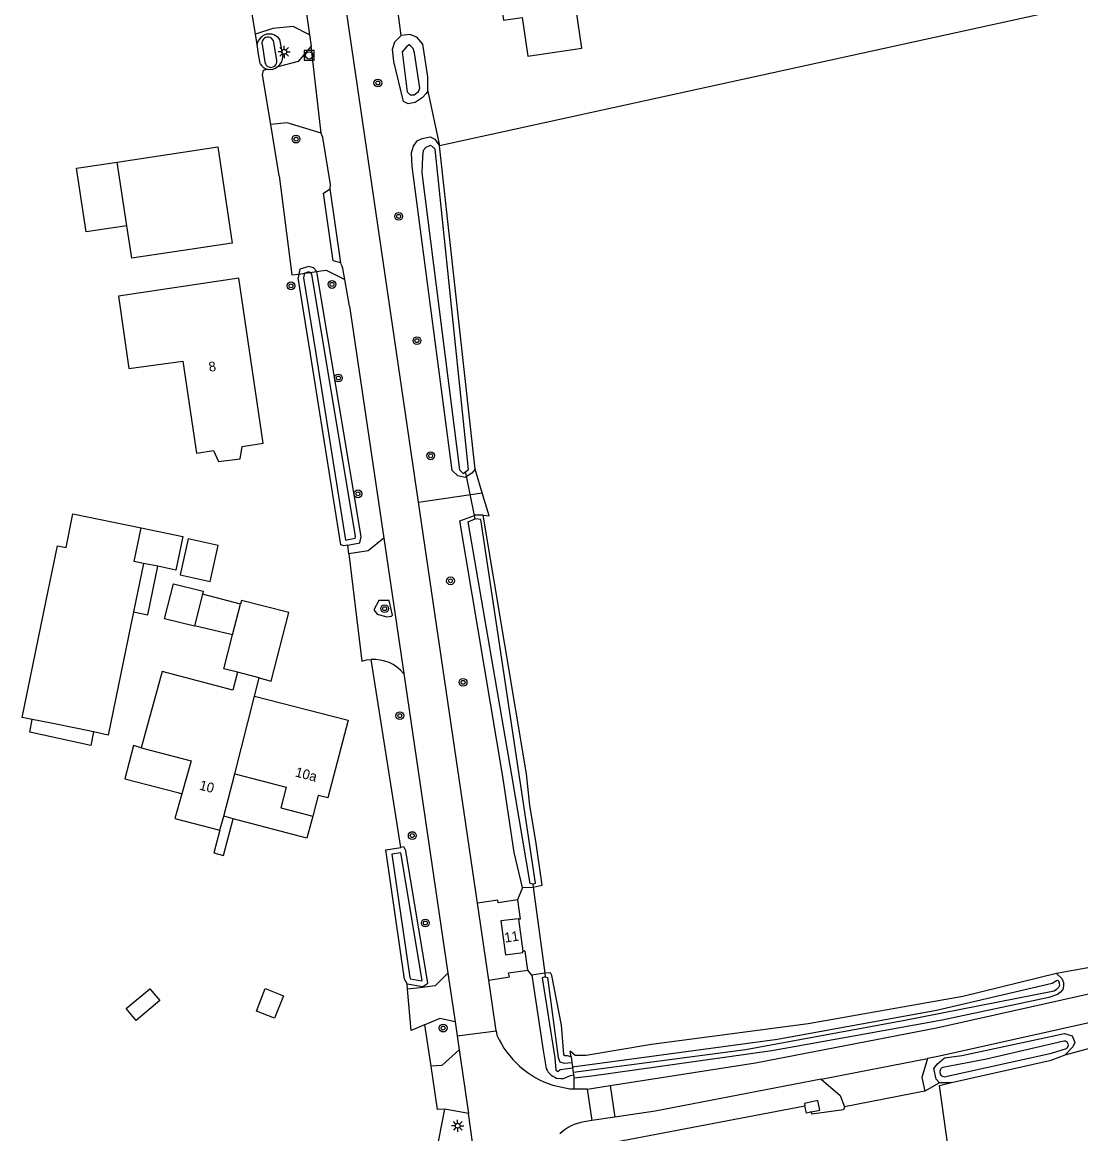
# Model space of a CAD drawing. Extents: x 140000 to 143000, y 403500 to 406000.
# Drawn here: x 141534.8 to 141643.3, y 404710.8 to 404824.7 of the extents above; entities that cross this region are included whole.
import ezdxf

# ---------------------------------------------------------------- set-up
doc = ezdxf.new("R2010")
doc.units = 0
for name, color, linetype in [('gg-afsc-erfafscheiding', 7, 'Continuous'), ('gg-afsc-hekwerk', 7, 'Continuous'), ('gg-anno-huisnummerreeks BGT', 7, 'Continuous'), ('gg-bbg-bassin', 7, 'Continuous'), ('gg-bbg-bijgebouw', 7, 'Continuous'), ('gg-bbg-gedigitaliseerde bijgebouw', 7, 'Continuous'), ('gg-bbg-hoofdgebouw', 7, 'Continuous'), ('gg-bbg-luifel en loopbrug', 7, 'Continuous'), ('gg-bbg-overig bouwwerk', 7, 'Continuous'), ('gg-bbg-tussenscheiding', 7, 'Continuous'), ('gg-knt-onverhard', 7, 'Continuous'), ('gg-knt-verharding', 7, 'Continuous'), ('gg-knt-verharding nz', 7, 'Continuous'), ('gg-kntw-bovenkant insteek waterloop', 7, 'Continuous'), ('gg-kntw-waterlijn', 7, 'Continuous'), ('gg-kwrk-duiker nz buis', 7, 'Continuous'), ('gt-grn-groengrens', 7, 'Continuous'), ('gt-grn-groengrens NZ', 7, 'Continuous'), ('gt-grn-vlakafsluiter', 7, 'Continuous'), ('gt-grn-weggrens', 7, 'Continuous'), ('gt-symb-boom', 7, 'Continuous'), ('gt-symb-lichtmast', 7, 'Continuous'), ('gt-symb-rioolschacht', 7, 'Continuous'), ('gx-grn-maaiveld', 7, 'Continuous')]:
    doc.layers.add(name, color=color, linetype=linetype)

# ---------------------------------------------------------------- blocks, each defined once
blk = doc.blocks.new('gt0-BOOM')
at = {"layer": 'gt-symb-boom'}
for radius in [0.4, 0.2]:
    blk.add_circle((0, 0), radius, dxfattribs=at)
blk = doc.blocks.new('gt0-RS')
at = {"layer": 'gt-symb-rioolschacht'}
blk.add_lwpolyline([(-0.5, -0.5), (0.5, -0.5), (0.5, 0.5), (-0.5, 0.5)], close=True, dxfattribs=at)
blk.add_circle((0, 0), 0.375, dxfattribs=at)
blk = doc.blocks.new('gt0-LMAST')
at = {"layer": 'gt-symb-lichtmast'}
for p, q in [((-0.18, 0.17), (-0.45, 0.44)), ((-0.01, 0.25), (-0.01, 0.62)), ((0.17, 0.17), (0.44, 0.44)), ((-0.26, 0), (-0.63, 0)), ((-0.18, -0.18), (-0.45, -0.45)), ((-0.01, -0.25), (-0.01, -0.63)), ((0.44, -0.45), (0.17, -0.18)), ((0.24, 0), (0.62, 0))]:
    blk.add_line(p, q, dxfattribs=at)
blk.add_circle((-0.01, 0), 0.25, dxfattribs=at)

msp = doc.modelspace()

# ---------------------------------------------------------------- linework, layer by layer
at = {"layer": 'gg-afsc-erfafscheiding'}
for p, q in [((141558.91, 404822.41), (141558.74, 404823.47)), ((141568.29, 404770.2), (141568.18, 404771.08)), ((141573.64, 404740.11), (141570.59, 404759.37)), ((141574.3, 404725.57), (141574.27, 404726.13)), ((141576.73, 404717.67), (141576.09, 404721.93))]:
    msp.add_line(p, q, dxfattribs=at)
for points in [[(141619.09, 404713.51), (141618.99, 404713.2), (141615.76, 404712.76), (141615.73, 404713)], [(141587.05, 404661.91), (141580.79, 404683.1), (141576.9, 404706.99), (141578.14, 404713.27)]]:
    msp.add_lwpolyline(points, dxfattribs=at)
at = {"layer": 'gg-afsc-hekwerk'}
for p, q in [((141560.29, 404814.19), (141559.46, 404819.29)), ((141561.15, 404808.93), (141560.29, 404814.19)), ((141563.19, 404798.88), (141563.82, 404798.98)), ((141563.82, 404798.98), (141564.31, 404799.05)), ((141564.31, 404799.05), (141565.01, 404799.15)), ((141565.01, 404799.15), (141565.44, 404799.21))]:
    msp.add_line(p, q, dxfattribs=at)
msp.add_lwpolyline([(141561.15, 404808.93), (141562.47, 404798.78), (141563.19, 404798.88)], dxfattribs=at)
at = {"layer": 'gg-bbg-bassin'}
msp.add_lwpolyline([(141615.73, 404713), (141615.22, 404712.88), (141615.05, 404713.62)], dxfattribs=at)
at = {"layer": 'gg-bbg-bijgebouw'}
for p, q in [((141545.55, 404803.83), (141544.57, 404810.35)), ((141547.26, 404769.22), (141546.23, 404764.24)), ((141556.39, 404761.9), (141557.21, 404765.03))]:
    msp.add_line(p, q, dxfattribs=at)
for points in [[(141544.57, 404810.35), (141554.87, 404811.9), (141556.35, 404802.05), (141546.05, 404800.5), (141545.55, 404803.83)], [(141538.44, 404771.03), (141539.32, 404770.85), (141540.02, 404774.29), (141547.01, 404772.85)], [(141535.86, 404753.23), (141534.83, 404753.44), (141537.29, 404765.42), (141538.44, 404771.03)], [(141559.12, 404757.48), (141560.33, 404757.16), (141562.15, 404764.17), (141557.31, 404765.43), (141557.21, 404765.03)], [(141546.23, 404764.24), (141543.64, 404751.63), (141542.12, 404751.94)], [(141556.9, 404758.06), (141555.49, 404758.42), (141556.39, 404761.9)], [(141542.12, 404751.94), (141540.48, 404752.28), (141537.79, 404752.83), (141535.86, 404753.23)], [(141560.68, 404722.59), (141558.82, 404723.32), (141559.73, 404725.65), (141561.6, 404724.91), (141560.68, 404722.59)]]:
    msp.add_lwpolyline(points, dxfattribs=at)
at = {"layer": 'gg-bbg-gedigitaliseerde bijgebouw'}
msp.add_line((141553.3, 404766.05), (141552.49, 404762.82), dxfattribs=at)
for points in [[(141547.26, 404769.22), (141546.3, 404769.42), (141547.01, 404772.85)], [(141551.82, 404771.73), (141551, 404768.05), (141554.08, 404767.36), (141554.91, 404771.04), (141551.82, 404771.73)], [(141552.49, 404762.82), (141552.48, 404762.77), (141549.42, 404763.54), (141550.33, 404767.12), (141553.38, 404766.36), (141553.3, 404766.05)]]:
    msp.add_lwpolyline(points, dxfattribs=at)
at = {"layer": 'gg-bbg-hoofdgebouw'}
for p, q in [((141558.64, 404755.61), (141559.12, 404757.48)), ((141555.48, 404743.3), (141556.62, 404747.66)), ((141555.09, 404741.87), (141555.48, 404743.3)), ((141585.69, 404732.75), (141586.14, 404729.46))]:
    msp.add_line(p, q, dxfattribs=at)
for points in [[(141557.37, 404781.21), (141557.57, 404781.24), (141559.52, 404781.53), (141557.03, 404798.44), (141544.7, 404796.62), (141545.76, 404789.18), (141551.29, 404789.96), (141552.68, 404780.52), (141554.44, 404780.78), (141554.94, 404779.67), (141557.16, 404779.92), (141557.37, 404781.21)], [(141556.9, 404758.06), (141556.41, 404756.21), (141549.17, 404758.13), (141547.01, 404750.33)], [(141558.64, 404755.61), (141568.24, 404753.14), (141566.16, 404745.19), (141565.17, 404745.44), (141564.6, 404743.3)], [(141547.01, 404750.33), (141552.15, 404748.98), (141551.18, 404745.61)], [(141556.62, 404747.66), (141561.88, 404746.3), (141561.33, 404744.15), (141564.6, 404743.3)], [(141551.18, 404745.61), (141550.48, 404743.06), (141555.09, 404741.87)], [(141585.69, 404732.75), (141585.68, 404732.8), (141583.87, 404732.57), (141584.34, 404729.11), (141586.15, 404729.34), (141586.14, 404729.46)]]:
    msp.add_lwpolyline(points, dxfattribs=at)
at = {"layer": 'gg-bbg-luifel en loopbrug'}
for p, q in [((141548.71, 404768.92), (141547.26, 404769.22)), ((141557.21, 404765.03), (141553.3, 404766.05)), ((141556.39, 404761.9), (141552.49, 404762.82)), ((141556.44, 404743.04), (141555.48, 404743.3))]:
    msp.add_line(p, q, dxfattribs=at)
for points in [[(141545.55, 404803.83), (141541.37, 404803.2), (141540.39, 404809.73), (141544.57, 404810.35)], [(141547.01, 404772.85), (141551.28, 404771.97), (141550.58, 404768.54), (141548.71, 404768.92)], [(141546.23, 404764.24), (141547.69, 404763.94), (141548.71, 404768.92)], [(141542.12, 404751.94), (141541.84, 404750.56), (141535.59, 404751.92), (141535.86, 404753.23)], [(141547.01, 404750.33), (141546.24, 404750.54), (141545.35, 404747.15), (141550.79, 404745.72), (141551.18, 404745.61)], [(141555.09, 404741.87), (141554.47, 404739.55), (141555.44, 404739.29), (141556.44, 404743.04)], [(141564.6, 404743.3), (141564.01, 404741.06), (141556.44, 404743.04)]]:
    msp.add_lwpolyline(points, dxfattribs=at)
at = {"layer": 'gg-bbg-overig bouwwerk'}
msp.add_lwpolyline([(141545.48, 404723.59), (141547.89, 404725.63), (141548.92, 404724.43), (141546.52, 404722.36), (141545.48, 404723.59)], dxfattribs=at)
at = {"layer": 'gg-bbg-tussenscheiding'}
for p, q in [((141559.12, 404757.48), (141556.9, 404758.06)), ((141556.62, 404747.66), (141558.64, 404755.61))]:
    msp.add_line(p, q, dxfattribs=at)
at = {"layer": 'gg-knt-onverhard'}
msp.add_line((141641.71, 404718.84), (141644.98, 404719.72), dxfattribs=at)
msp.add_lwpolyline([(141599.9, 404660.71), (141635.55, 404667.84), (141628.83, 404715.71), (141630.08, 404716)], dxfattribs=at)
at = {"layer": 'gg-knt-verharding'}
for p, q in [((141575.45, 404775.5), (141566.87, 404833.93)), ((141558.74, 404823.47), (141558.11, 404827.33)), ((141564.28, 404823.39), (141564.45, 404822.23)), ((141567.49, 404800.04), (141566.38, 404807.6)), ((141568.36, 404795.57), (141567.88, 404798.33)), ((141568.36, 404795.57), (141571.87, 404771.79)), ((141581.49, 404734.4), (141575.45, 404775.5)), ((141582.65, 404726.51), (141581.49, 404734.4)), ((141583.41, 404721.3), (141582.65, 404726.51)), ((141579.19, 404722.22), (141579.4, 404720.78)), ((141579.4, 404720.78), (141579.61, 404719.35)), ((141583.41, 404721.3), (141583.48, 404720.85)), ((141592.72, 404715.33), (141591.36, 404715.34)), ((141592.72, 404715.33), (141593.21, 404712.11)), ((141580.55, 404712.85), (141578.14, 404713.27)), ((141582.06, 404702.49), (141580.55, 404712.85)), ((141593.21, 404712.11), (141592.41, 404711.99))]:
    msp.add_line(p, q, dxfattribs=at)
for points in [[(141564.28, 404823.39), (141562.59, 404824.26), (141560.52, 404824.06), (141558.74, 404823.47)], [(141564.45, 404822.23), (141563.11, 404820.66), (141561.01, 404820.13)], [(141559.46, 404819.29), (141559.54, 404819.77), (141559.94, 404819.87)], [(141565.47, 404813.3), (141561.99, 404814.36), (141560.29, 404814.19)], [(141566.38, 404807.6), (141566.41, 404808.06), (141565.65, 404812.87), (141565.47, 404813.3)], [(141567.49, 404800.04), (141566.71, 404800.24), (141565.7, 404807.18), (141566.38, 404807.6)], [(141567.88, 404798.33), (141567.69, 404799.44), (141567.62, 404799.67), (141567.52, 404799.88), (141567.49, 404800.04)], [(141565.44, 404799.21), (141565.97, 404799.29), (141567.88, 404798.33)], [(141571.87, 404771.79), (141570.28, 404770.51), (141568.29, 404770.2)], [(141568.29, 404770.2), (141569.62, 404759.2), (141570.1, 404759.32), (141570.59, 404759.37)], [(141572.19, 404763.74), (141572.66, 404763.82), (141572.76, 404763.91), (141572.44, 404765.43), (141571.39, 404765.41), (141570.86, 404764.47), (141571.19, 404764), (141572.19, 404763.74)], [(141573.92, 404757.94), (141574.47, 404754.22), (141578.46, 404727.21)], [(141585.57, 404734.74), (141583.61, 404734.43), (141583.56, 404734.71), (141581.49, 404734.4)], [(141585.57, 404734.74), (141585.87, 404732.77), (141585.69, 404732.75)], [(141586.65, 404727.53), (141586.38, 404729.49), (141586.14, 404729.46)], [(141578.46, 404727.21), (141577.14, 404725.92), (141575.58, 404725.72), (141574.3, 404725.57)], [(141582.65, 404726.51), (141584.75, 404726.84), (141584.68, 404727.25), (141586.65, 404727.53)], [(141576.09, 404721.93), (141576.07, 404721.93), (141574.68, 404721.35), (141574.3, 404725.57)], [(141579.19, 404722.22), (141577.62, 404722.57), (141576.09, 404721.93)], [(141579.61, 404719.35), (141577.82, 404717.76), (141576.73, 404717.67)], [(141578.14, 404713.27), (141577.39, 404713.25), (141576.73, 404717.67)], [(141591.36, 404715.34), (141590.95, 404715.34), (141589.21, 404715.72)]]:
    msp.add_lwpolyline(points, dxfattribs=at)
for centre, radius, start, end in [((141570.81, 404755.32), 4.06, 40.1912, 93.1584), ((141592.15, 404724.78), 9.52, 204.3907, 251.9906), ((141593.11, 404707.48), 4.56, 98.8567, 134.1063)]:
    msp.add_arc(centre, radius, start, end, dxfattribs=at)
at = {"layer": 'gg-knt-verharding nz'}
for p, q in [((141563.29, 404830.14), (141564.28, 404823.39)), ((141565.47, 404813.3), (141564.45, 404822.23)), ((141571.87, 404771.79), (141573.92, 404757.94)), ((141578.46, 404727.21), (141579.19, 404722.22)), ((141579.61, 404719.35), (141580.55, 404712.85))]:
    msp.add_line(p, q, dxfattribs=at)
at = {"layer": 'gg-kntw-bovenkant insteek waterloop'}
for p, q in [((141561.21, 404822.92), (141561.54, 404821.17)), ((141561.08, 404820.2), (141561.01, 404820.13)), ((141581.24, 404778.89), (141577.59, 404812.03)), ((141563.19, 404798.88), (141563.11, 404798.5))]:
    msp.add_line(p, q, dxfattribs=at)
for points in [[(141576.41, 404817.63), (141576.24, 404817.38), (141575.83, 404816.94), (141575.09, 404816.45), (141574.39, 404816.34), (141573.9, 404816.56), (141572.9, 404820.65), (141572.79, 404821.92), (141573.03, 404822.69), (141573.68, 404823.32)], [(141576.41, 404817.63), (141576.41, 404819.08), (141575.89, 404822.43), (141575.26, 404823.14), (141574.55, 404823.44), (141573.68, 404823.32)], [(141559.2, 404820.44), (141559.05, 404821.4), (141558.91, 404822.41)], [(141581.24, 404778.89), (141580.92, 404778.48), (141580.21, 404778.03), (141579.48, 404778.19), (141578.88, 404778.74), (141574.79, 404809.89), (141574.71, 404811.31), (141574.92, 404811.99), (141575.3, 404812.52), (141575.83, 404812.78), (141576.62, 404812.93), (141577.11, 404812.71), (141577.59, 404812.03)], [(141565.01, 404799.15), (141564.68, 404799.5), (141564.19, 404799.66), (141563.29, 404799.39), (141563.19, 404798.88)], [(141568.18, 404771.08), (141569.42, 404771.32), (141569.55, 404771.96), (141565.03, 404799.12), (141565.01, 404799.15)], [(141568.18, 404771.08), (141567.79, 404771.01), (141567.49, 404771.12), (141564.38, 404790.66), (141563.11, 404798.5)], [(141586.1, 404735.99), (141585.26, 404739.6), (141584.07, 404747.37), (141579.67, 404773.57), (141581.17, 404774.14)], [(141582.07, 404774.16), (141581.22, 404774.16), (141581.17, 404774.14)], [(141586.1, 404735.99), (141587.2, 404736.03), (141588.11, 404736.23), (141587.47, 404740.74), (141586.86, 404744.4), (141586.52, 404747.66), (141582.07, 404774.16)], [(141574.27, 404726.13), (141574.01, 404726.61), (141572.09, 404739.85), (141573.64, 404740.11)], [(141574.27, 404726.13), (141575.89, 404725.86), (141576.39, 404726.21), (141574.15, 404739.75), (141573.95, 404740.17), (141573.64, 404740.11)], [(141591.08, 404718.64), (141590.7, 404718.76), (141590.43, 404718.73), (141590.35, 404718.88), (141590.09, 404721.9), (141589.1, 404726.98), (141588.98, 404727.27), (141588.38, 404727.23), (141587.04, 404727.02)], [(141640.82, 404727.17), (141631.24, 404724.83), (141615.36, 404722.02), (141599.33, 404719.92), (141592.61, 404718.79), (141591.48, 404718.78), (141590.98, 404719.24)], [(141640.82, 404727.17), (141641.38, 404726.66), (141641.53, 404726.25), (141641.56, 404725.89), (141641.48, 404725.53), (141641.23, 404725.27), (141640.93, 404725.03), (141640.03, 404724.74), (141629.11, 404722.41), (141620.23, 404720.78), (141611.66, 404719.25), (141593.22, 404716.67), (141591.36, 404716.45)], [(141587.04, 404727.02), (141588.2, 404719.29), (141588.53, 404717.46)], [(141628.84, 404715.98), (141628.49, 404716.36), (141628.26, 404717.45), (141628.64, 404717.92), (141629.35, 404718.55), (141631.13, 404718.77), (141641.66, 404721.05), (141642.43, 404720.8), (141642.72, 404720.12), (141642.5, 404719.68), (141641.71, 404718.84)], [(141630.08, 404716), (141640.27, 404718.3), (141641.71, 404718.84)], [(141591.37, 404716.77), (141590.99, 404716.68), (141590.25, 404716.38), (141590.03, 404716.38), (141589.82, 404716.41)], [(141630.08, 404716), (141629.72, 404715.99), (141628.84, 404715.98)]]:
    msp.add_lwpolyline(points, dxfattribs=at)
for centre, radius, start, end in [((141560.16, 404822.21), 1.27, 34.166, 171.1081), ((141560.42, 404821.11), 1.12, 305.6166, 3.0168), ((141560.23, 404821.01), 1.18, 208.9981, 256.1172), ((141560.22, 404821.01), 1.17, 256.1666, 311.9059), ((141590.18, 404718.18), 1.81, 203.4781, 258.2339)]:
    msp.add_arc(centre, radius, start, end, dxfattribs=at)
at = {"layer": 'gg-kntw-waterlijn'}
for p, q in [((141559.4, 404822.44), (141559.7, 404820.58)), ((141560.92, 404820.77), (141560.62, 404822.63))]:
    msp.add_line(p, q, dxfattribs=at)
for points in [[(141574.62, 404822.26), (141574.44, 404822.38), (141574.2, 404822.18), (141573.77, 404821.65), (141574.29, 404817.55), (141574.6, 404817.26), (141575, 404817.24), (141575.44, 404817.59), (141575.58, 404817.93), (141575.02, 404821.55), (141574.91, 404822), (141574.62, 404822.26)], [(141580.02, 404778.45), (141580.58, 404778.86), (141577.15, 404811.68), (141576.8, 404812), (141576.62, 404812.05), (141576.2, 404811.86), (141575.91, 404811.54), (141575.84, 404810.9), (141575.79, 404809.26), (141579.64, 404778.8), (141580.02, 404778.45)], [(141563.82, 404798.98), (141563.77, 404798.96), (141563.67, 404798.49), (141564.92, 404790.75), (141567.96, 404771.6)], [(141564.31, 404799.05), (141564.18, 404799.09), (141563.82, 404798.98)], [(141567.96, 404771.6), (141568.08, 404771.62), (141568.95, 404771.79), (141568.99, 404771.97), (141564.51, 404798.87), (141564.37, 404799.02), (141564.31, 404799.05)], [(141587.16, 404736.35), (141586.87, 404736.4), (141585.02, 404747.52), (141580.53, 404773.49), (141581.24, 404773.77)], [(141587.16, 404736.35), (141587.43, 404736.46), (141581.83, 404773.71), (141581.24, 404773.77)], [(141575.8, 404726.46), (141573.63, 404739.55), (141572.71, 404739.4), (141574.54, 404726.79), (141574.63, 404726.63), (141575.76, 404726.44), (141575.8, 404726.46)], [(141588.43, 404726.83), (141588.13, 404726.75), (141589.42, 404718.54), (141589.53, 404717.29), (141589.71, 404717.15), (141589.96, 404717.36), (141591.25, 404717.51)], [(141588.43, 404726.83), (141588.65, 404726.79), (141589.76, 404718.59), (141589.92, 404718.12), (141590.38, 404718), (141591.17, 404718.06)], [(141628.52, 404723.43), (141640.38, 404726.18), (141640.84, 404726.48), (141640.95, 404726.49), (141641.03, 404726.43), (141641.11, 404726.23), (141641.14, 404725.96), (141641.05, 404725.75), (141640.83, 404725.54), (141640.58, 404725.39), (141625.29, 404722.36), (141608.95, 404719.36), (141591.32, 404717.05)], [(141591.24, 404717.61), (141612.23, 404720.44), (141628.52, 404723.43)], [(141641.59, 404720.25), (141633.65, 404718.39), (141629.17, 404717.56)], [(141629.32, 404716.61), (141640.33, 404719.03), (141641.85, 404719.49)]]:
    msp.add_lwpolyline(points, dxfattribs=at)
for centre, radius, start, end in [((141560.01, 404822.54), 0.62, 8.9367, 189.1672), ((141560.31, 404820.68), 0.62, 189.0279, 9.0759), ((141641.65, 404719.85), 0.409, 299.6744, 97.9168), ((141629.36, 404717.1), 0.498, 113.0191, 264.9693)]:
    msp.add_arc(centre, radius, start, end, dxfattribs=at)
at = {"layer": 'gg-kwrk-duiker nz buis'}
for points in [[(141581.24, 404773.77), (141581.17, 404774.14), (141580.28, 404778.51)], [(141587.16, 404736.35), (141587.2, 404736.03), (141588.38, 404727.23), (141588.43, 404726.83)]]:
    msp.add_lwpolyline(points, dxfattribs=at)
at = {"layer": 'gt-grn-groengrens'}
for p, q in [((141573.68, 404823.32), (141571.87, 404836.78)), ((141586.1, 404735.99), (141585.57, 404734.74)), ((141587.04, 404727.02), (141586.65, 404727.53)), ((141591.37, 404716.77), (141591.36, 404716.45)), ((141591.36, 404716.45), (141591.36, 404715.34)), ((141591.92, 404709.21), (141615.05, 404713.62))]:
    msp.add_line(p, q, dxfattribs=at)
at = {"layer": 'gt-grn-groengrens NZ'}
msp.add_line((141576.41, 404817.63), (141577.59, 404812.03), dxfattribs=at)
msp.add_lwpolyline([(141616.72, 404716.37), (141618.65, 404714.67), (141619.09, 404713.51)], dxfattribs=at)
at = {"layer": 'gt-grn-vlakafsluiter'}
for p, q in [((141581.98, 404776.46), (141581.24, 404778.89)), ((141575.45, 404775.5), (141581.98, 404776.46)), ((141582.68, 404774.11), (141581.98, 404776.46)), ((141582.07, 404774.16), (141582.68, 404774.11)), ((141591.08, 404718.64), (141590.98, 404719.24)), ((141591.08, 404718.64), (141591.17, 404718.06)), ((141591.17, 404718.06), (141591.24, 404717.61)), ((141591.24, 404717.61), (141591.25, 404717.51)), ((141591.32, 404717.05), (141591.25, 404717.51)), ((141591.37, 404716.77), (141591.32, 404717.05))]:
    msp.add_line(p, q, dxfattribs=at)
at = {"layer": 'gt-grn-weggrens'}
msp.add_line((141579.4, 404720.78), (141583.41, 404721.3), dxfattribs=at)
at = {"layer": 'gx-grn-maaiveld'}
for p, q in [((141644.23, 404727.81), (141640.82, 404727.17)), ((141616.72, 404716.37), (141627.6, 404718.46)), ((141592.72, 404715.33), (141595.08, 404715.7)), ((141595.08, 404715.7), (141595.55, 404712.46)), ((141628.84, 404715.98), (141627.34, 404715.11)), ((141627.34, 404715.11), (141619.09, 404713.51)), ((141595.55, 404712.46), (141593.21, 404712.11))]:
    msp.add_line(p, q, dxfattribs=at)
for points in [[(141584.14, 404824.9), (141586.05, 404825.18), (141586.63, 404821.22), (141592.18, 404822.02), (141591.61, 404825.99), (141590.56, 404833.17), (141592.04, 404833.39), (141591.5, 404837.08), (141582.54, 404835.8), (141584.14, 404824.9)], [(141649.96, 404832.9), (141650.68, 404828.03), (141577.59, 404812.03)], [(141595.08, 404715.7), (141609.98, 404718.04), (141628.54, 404721.63), (141676.7, 404732.37), (141747.1, 404747.67), (141758.77, 404749.91), (141783.93, 404754.11), (141808.95, 404758.23)], [(141772.66, 404749.14), (141764.74, 404748.1), (141756.55, 404746.66), (141747.72, 404744.96), (141736.3, 404742.51), (141731.15, 404741.44), (141727.91, 404740.77), (141724.15, 404739.94), (141718.33, 404738.65), (141710.76, 404736.98), (141705.8, 404735.65), (141705.23, 404735.76), (141704.14, 404735.49), (141700.3, 404734.71), (141695.5, 404733.65), (141684.45, 404731.21), (141677.58, 404729.57), (141628.85, 404718.7), (141627.6, 404718.46)], [(141627.6, 404718.46), (141627.04, 404716.52), (141627.34, 404715.11)], [(141616.72, 404716.37), (141599.69, 404713.09), (141595.55, 404712.46)], [(141615.73, 404713), (141616.58, 404713.19), (141616.36, 404714.18), (141614.99, 404713.86), (141615.05, 404713.62)]]:
    msp.add_lwpolyline(points, dxfattribs=at)

# ---------------------------------------------------------------- block references
at = {"layer": 'gt-symb-boom'}
for p in [(141571.27, 404818.46), (141562.89, 404812.71), (141573.41, 404804.79), (141562.37, 404797.67), (141566.57, 404797.81), (141575.28, 404792.05), (141567.23, 404788.22), (141576.69, 404780.25), (141569.23, 404776.35), (141578.72, 404767.43), (141571.97, 404764.58), (141580.01, 404757.03), (141573.53, 404753.61), (141574.8, 404741.32), (141576.14, 404732.36), (141577.97, 404721.59)]:
    msp.add_blockref('gt0-BOOM', p, dxfattribs=at)
at = {"layer": 'gt-symb-lichtmast'}
for p in [(141561.68, 404821.65), (141579.46, 404711.58)]:
    msp.add_blockref('gt0-LMAST', p, dxfattribs=at)
at = {"layer": 'gt-symb-rioolschacht'}
msp.add_blockref('gt0-RS', (141564.23, 404821.29), dxfattribs=at)

# ---------------------------------------------------------------- texts
at = {"layer": 'gg-anno-huisnummerreeks BGT'}
for s, rotation, p in [('8', 8.4, (141554.01, 404788.85)), ('10a', 345.3, (141562.73, 404747.4)), ('10', 345.5, (141552.91, 404746.05)), ('11', 8.9, (141584.32, 404730.34))]:
    msp.add_text(s, height=1, rotation=rotation, dxfattribs=at).set_placement(p)

doc.saveas('drawing.dxf')
